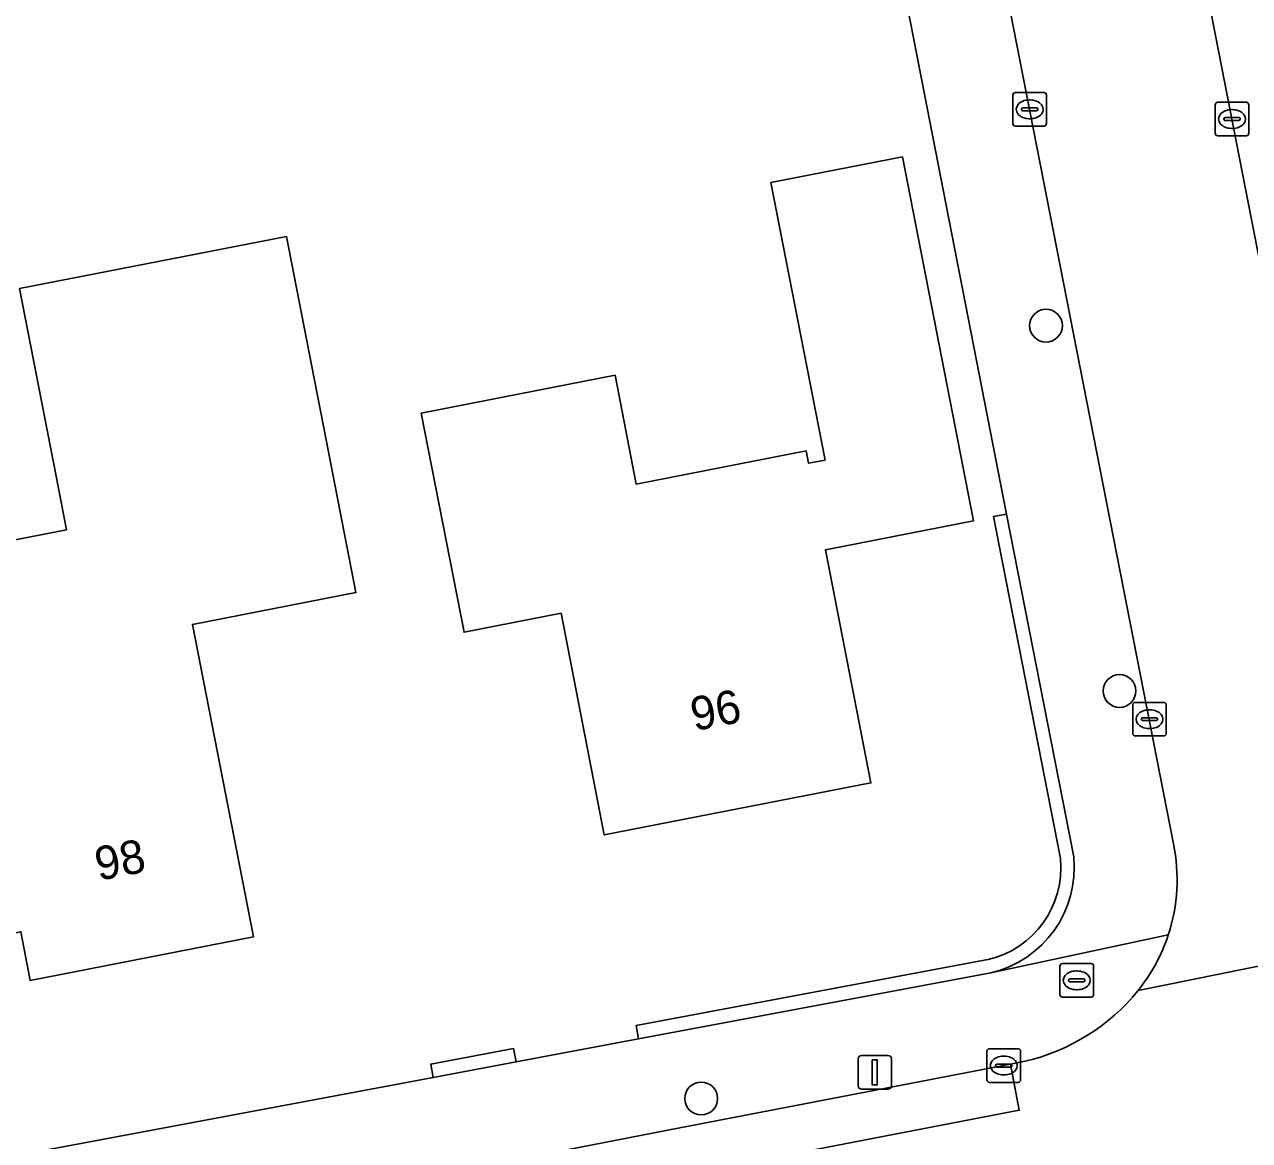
# Model space of a CAD drawing. Extents: x 157648 to 158502, y 379212 to 380938.
# Drawn here: x 158204.03 to 158240.53, y 380314.96 to 380348.23 of the extents above; entities that cross this region are included whole.
import ezdxf

# ---------------------------------------------------------------- set-up
doc = ezdxf.new("R2010")
doc.units = 0
for name, color, linetype in [('IMGEO_Boom', 7, 'Continuous'), ('IMGEO_Brandkraan', 7, 'Continuous'), ('IMGEO_Erf', 7, 'Continuous'), ('IMGEO_Groenvoorziening', 7, 'Continuous'), ('IMGEO_Haag', 7, 'Continuous'), ('IMGEO_Kolk', 7, 'Continuous'), ('IMGEO_Lichtmast', 7, 'Continuous'), ('IMGEO_Pand', 7, 'Continuous'), ('IMGEO_Pand_nummerreeks', 7, 'Continuous'), ('IMGEO_Rijbaan_lokaal_gesloten', 7, 'Continuous'), ('IMGEO_Rijbaan_lokaal_open', 7, 'Continuous'), ('IMGEO_Voetpad_open', 7, 'Continuous')]:
    doc.layers.add(name, color=color, linetype=linetype)

msp = doc.modelspace()

# ---------------------------------------------------------------- linework, layer by layer
at = {"layer": 'IMGEO_Boom'}
for centre in [(158234.466, 380339.249), (158236.657, 380328.359), (158224.194, 380316.208)]:
    msp.add_circle(centre, 0.489, dxfattribs=at)
at = {"layer": 'IMGEO_Brandkraan'}
for p, q in [((158234.882, 380319.305), (158234.882, 380320.157)), ((158234.957, 380320.231), (158235.809, 380320.231)), ((158235.37, 380320.011), (158235.395, 380320.011)), ((158235.883, 380320.157), (158235.883, 380319.305)), ((158235.141, 380319.725), (158235.141, 380319.737)), ((158235.579, 380319.688), (158235.181, 380319.688)), ((158235.184, 380319.774), (158235.582, 380319.774)), ((158235.625, 380319.737), (158235.625, 380319.725)), ((158235.809, 380319.231), (158234.957, 380319.231)), ((158235.393, 380319.451), (158235.368, 380319.451))]:
    msp.add_line(p, q, dxfattribs=at)
for points in [[(158234.882, 380319.305), (158234.882, 380320.157)], [(158234.957, 380320.231), (158235.809, 380320.231)], [(158235.883, 380320.157), (158235.883, 380319.305)], [(158235.809, 380319.231), (158234.957, 380319.231)]]:
    msp.add_lwpolyline(points, dxfattribs=at)
for centre, radius, start, end in [((158234.959, 380320.155), 0.0765, 91.552, 178.448), ((158234.959, 380320.155), 0.0765, 91.552, 178.448), ((158235.807, 380320.155), 0.0765, 1.552, 88.448), ((158235.807, 380320.155), 0.0765, 1.552, 88.448), ((158235.181, 380319.734), 0.0403, 85.8775, 175.7526), ((158235.178, 380319.724), 0.0366, 178.938, 274.7102), ((158235.582, 380319.731), 0.043, 264.8664, 352.4533), ((158235.586, 380319.736), 0.0386, 1.7309, 96.639), ((158234.959, 380319.307), 0.0765, 181.552, 268.448), ((158234.959, 380319.307), 0.0765, 181.552, 268.448), ((158235.807, 380319.307), 0.0765, 271.552, 358.448), ((158235.807, 380319.307), 0.0765, 271.552, 358.448)]:
    msp.add_arc(centre, radius, start, end, dxfattribs=at)
for centre, major_axis, ratio, start_param, end_param in [((158235.369, 380319.731), (-0.387, 0.002), 0.722429, 4.712389, 7.853982), ((158235.394, 380319.731), (-0.39, 0.002), 0.717154, 1.570796, 4.712389)]:
    msp.add_ellipse(centre, major_axis=major_axis, ratio=ratio, start_param=start_param, end_param=end_param, dxfattribs=at)
at = {"layer": 'IMGEO_Erf'}
for points in [[(158225.952, 380371.26), (158204.422, 380393.396), (158178.774, 380368.449), (158177.909, 380367.608), (158154.125, 380344.473), (158152.771, 380343.156), (158146.881, 380337.427), (158148.297, 380330.186), (158148.878, 380327.214), (158153.273, 380304.733), (158161.124, 380306.278), (158179.708, 380309.991), (158182.024, 380310.426), (158181.95, 380310.819), (158193.747, 380313.032), (158193.821, 380312.639), (158216.208, 380316.839), (158216.134, 380317.232), (158218.601, 380317.695), (158218.675, 380317.302), (158222.328, 380317.988), (158222.254, 380318.381), (158232.738, 380320.348)], [(158234.895, 380323.36), (158232.9, 380333.557), (158233.293, 380333.634), (158225.952, 380371.26)]]:
    msp.add_lwpolyline(points, dxfattribs=at)
for points in [[(158220.017, 380330.674), (158217.127, 380330.111), (158215.853, 380336.645), (158221.627, 380337.77), (158222.259, 380334.526), (158227.322, 380335.513), (158227.393, 380335.148), (158227.885, 380335.244), (158226.271, 380343.518), (158230.187, 380344.282), (158232.305, 380333.427), (158227.896, 380332.567), (158229.251, 380325.617), (158221.305, 380324.068)], [(158205.28, 380333.167), (158204.97, 380334.76), (158203.881, 380340.355), (158211.839, 380341.903), (158212.662, 380337.679), (158212.95, 380336.201), (158213.906, 380331.293), (158209.034, 380330.343), (158210.85, 380321.027), (158204.202, 380319.731), (158203.92, 380321.179), (158202.447, 380320.892), (158201.49, 380325.8), (158200.856, 380329.051), (158202.416, 380329.355), (158201.805, 380332.49)]]:
    msp.add_lwpolyline(points, close=True, dxfattribs=at)
msp.add_arc((158232.094, 380323.088), 2.815, 283.2357, 5.5487, dxfattribs=at)
at = {"layer": 'IMGEO_Groenvoorziening'}
for points in [[(158233.293, 380333.634), (158232.9, 380333.557), (158234.895, 380323.36)], [(158235.291, 380323.418), (158233.293, 380333.634)], [(158232.738, 380320.348), (158222.254, 380318.381), (158222.328, 380317.988), (158232.82, 380319.956)]]:
    msp.add_lwpolyline(points, dxfattribs=at)
msp.add_lwpolyline([(158218.675, 380317.302), (158218.601, 380317.695), (158216.134, 380317.232), (158216.208, 380316.839)], close=True, dxfattribs=at)
for centre, radius, start, end in [((158232.094, 380323.088), 2.815, 283.2357, 5.5487), ((158232.093, 380323.087), 3.215, 283.063, 5.9023)]:
    msp.add_arc(centre, radius, start, end, dxfattribs=at)
at = {"layer": 'IMGEO_Haag'}
for points in [[(158233.293, 380333.634), (158232.9, 380333.557), (158234.895, 380323.36)], [(158235.291, 380323.418), (158233.293, 380333.634)], [(158232.738, 380320.348), (158222.254, 380318.381), (158222.328, 380317.988), (158232.82, 380319.956)]]:
    msp.add_lwpolyline(points, dxfattribs=at)
msp.add_lwpolyline([(158216.208, 380316.839), (158218.675, 380317.302), (158218.601, 380317.695), (158216.134, 380317.232)], close=True, dxfattribs=at)
for centre, radius, start, end in [((158232.094, 380323.088), 2.815, 283.2357, 5.5487), ((158232.093, 380323.087), 3.215, 283.063, 5.9023)]:
    msp.add_arc(centre, radius, start, end, dxfattribs=at)
at = {"layer": 'IMGEO_Kolk'}
for p, q in [((158233.48, 380345.273), (158233.48, 380346.125)), ((158233.555, 380346.199), (158234.407, 380346.199)), ((158233.968, 380345.979), (158233.993, 380345.979)), ((158234.481, 380346.125), (158234.481, 380345.273)), ((158239.584, 380345.91), (158240.436, 380345.91)), ((158233.739, 380345.693), (158233.739, 380345.705)), ((158234.177, 380345.656), (158233.779, 380345.656)), ((158233.782, 380345.742), (158234.18, 380345.742)), ((158234.223, 380345.705), (158234.223, 380345.693)), ((158239.509, 380344.984), (158239.509, 380345.836)), ((158239.997, 380345.69), (158240.022, 380345.69)), ((158240.51, 380345.836), (158240.51, 380344.984)), ((158234.407, 380345.199), (158233.555, 380345.199)), ((158233.991, 380345.419), (158233.966, 380345.419)), ((158239.768, 380345.404), (158239.768, 380345.416)), ((158240.206, 380345.367), (158239.808, 380345.367)), ((158239.811, 380345.453), (158240.209, 380345.453)), ((158240.252, 380345.416), (158240.252, 380345.404)), ((158240.436, 380344.91), (158239.584, 380344.91)), ((158240.02, 380345.13), (158239.995, 380345.13)), ((158237.124, 380328.017), (158237.976, 380328.017)), ((158237.049, 380327.091), (158237.049, 380327.943)), ((158237.537, 380327.797), (158237.562, 380327.797)), ((158238.05, 380327.943), (158238.05, 380327.091)), ((158237.308, 380327.511), (158237.308, 380327.523)), ((158237.746, 380327.474), (158237.348, 380327.474)), ((158237.351, 380327.56), (158237.749, 380327.56)), ((158237.792, 380327.523), (158237.792, 380327.511)), ((158237.976, 380327.017), (158237.124, 380327.017)), ((158237.56, 380327.237), (158237.535, 380327.237)), ((158232.707, 380316.764), (158232.707, 380317.616)), ((158232.782, 380317.69), (158233.634, 380317.69)), ((158233.195, 380317.47), (158233.22, 380317.47)), ((158233.708, 380317.616), (158233.708, 380316.764)), ((158232.966, 380317.184), (158232.966, 380317.196)), ((158233.404, 380317.147), (158233.006, 380317.147)), ((158233.009, 380317.233), (158233.407, 380317.233)), ((158233.45, 380317.196), (158233.45, 380317.184)), ((158233.634, 380316.69), (158232.782, 380316.69)), ((158233.218, 380316.91), (158233.193, 380316.91))]:
    msp.add_line(p, q, dxfattribs=at)
for points in [[(158233.48, 380345.273), (158233.48, 380346.125)], [(158233.555, 380346.199), (158234.407, 380346.199)], [(158234.481, 380346.125), (158234.481, 380345.273)], [(158239.584, 380345.91), (158240.436, 380345.91)], [(158239.509, 380344.984), (158239.509, 380345.836)], [(158240.51, 380345.836), (158240.51, 380344.984)], [(158234.407, 380345.199), (158233.555, 380345.199)], [(158240.436, 380344.91), (158239.584, 380344.91)], [(158237.124, 380328.017), (158237.976, 380328.017)], [(158237.049, 380327.091), (158237.049, 380327.943)], [(158238.05, 380327.943), (158238.05, 380327.091)], [(158237.976, 380327.017), (158237.124, 380327.017)], [(158232.707, 380316.764), (158232.707, 380317.616)], [(158232.782, 380317.69), (158233.634, 380317.69)], [(158233.708, 380317.616), (158233.708, 380316.764)], [(158233.634, 380316.69), (158232.782, 380316.69)]]:
    msp.add_lwpolyline(points, dxfattribs=at)
for centre, radius, start, end in [((158233.557, 380346.123), 0.0765, 91.552, 178.448), ((158233.557, 380346.123), 0.0765, 91.552, 178.448), ((158234.405, 380346.123), 0.0765, 1.552, 88.448), ((158234.405, 380346.123), 0.0765, 1.552, 88.448), ((158239.586, 380345.834), 0.0765, 91.552, 178.448), ((158239.586, 380345.834), 0.0765, 91.552, 178.448), ((158240.434, 380345.834), 0.0765, 1.552, 88.448), ((158240.434, 380345.834), 0.0765, 1.552, 88.448), ((158233.779, 380345.702), 0.0403, 85.8775, 175.7526), ((158233.776, 380345.692), 0.0366, 178.938, 274.7102), ((158234.18, 380345.699), 0.043, 264.8664, 352.4533), ((158234.184, 380345.704), 0.0386, 1.7309, 96.639), ((158233.557, 380345.275), 0.0765, 181.552, 268.448), ((158233.557, 380345.275), 0.0765, 181.552, 268.448), ((158234.405, 380345.275), 0.0765, 271.552, 358.448), ((158234.405, 380345.275), 0.0765, 271.552, 358.448), ((158239.808, 380345.413), 0.0403, 85.8775, 175.7526), ((158239.805, 380345.403), 0.0366, 178.938, 274.7102), ((158240.209, 380345.41), 0.043, 264.8664, 352.4533), ((158240.213, 380345.415), 0.0386, 1.7309, 96.639), ((158239.586, 380344.986), 0.0765, 181.552, 268.448), ((158239.586, 380344.986), 0.0765, 181.552, 268.448), ((158240.434, 380344.986), 0.0765, 271.552, 358.448), ((158240.434, 380344.986), 0.0765, 271.552, 358.448), ((158237.126, 380327.941), 0.0765, 91.552, 178.448), ((158237.126, 380327.941), 0.0765, 91.552, 178.448), ((158237.974, 380327.941), 0.0765, 1.552, 88.448), ((158237.974, 380327.941), 0.0765, 1.552, 88.448), ((158237.348, 380327.52), 0.0403, 85.8775, 175.7526), ((158237.345, 380327.51), 0.0366, 178.938, 274.7102), ((158237.749, 380327.517), 0.043, 264.8664, 352.4533), ((158237.753, 380327.522), 0.0386, 1.7309, 96.639), ((158237.126, 380327.093), 0.0765, 181.552, 268.448), ((158237.126, 380327.093), 0.0765, 181.552, 268.448), ((158237.974, 380327.093), 0.0765, 271.552, 358.448), ((158237.974, 380327.093), 0.0765, 271.552, 358.448), ((158232.784, 380317.614), 0.0765, 91.552, 178.448), ((158232.784, 380317.614), 0.0765, 91.552, 178.448), ((158233.632, 380317.614), 0.0765, 1.552, 88.448), ((158233.632, 380317.614), 0.0765, 1.552, 88.448), ((158233.006, 380317.193), 0.0403, 85.8775, 175.7526), ((158233.003, 380317.183), 0.0366, 178.938, 274.7102), ((158233.407, 380317.19), 0.043, 264.8664, 352.4533), ((158233.411, 380317.195), 0.0386, 1.7309, 96.639), ((158232.784, 380316.766), 0.0765, 181.552, 268.448), ((158232.784, 380316.766), 0.0765, 181.552, 268.448), ((158233.632, 380316.766), 0.0765, 271.552, 358.448), ((158233.632, 380316.766), 0.0765, 271.552, 358.448)]:
    msp.add_arc(centre, radius, start, end, dxfattribs=at)
for centre, major_axis, ratio, start_param, end_param in [((158233.967, 380345.699), (-0.387, 0.002), 0.722429, 4.712389, 7.853982), ((158233.992, 380345.699), (-0.39, 0.002), 0.717154, 1.570796, 4.712389), ((158239.996, 380345.41), (-0.387, 0.002), 0.722429, 4.712389, 7.853982), ((158240.021, 380345.41), (-0.39, 0.002), 0.717154, 1.570796, 4.712389), ((158237.536, 380327.517), (-0.387, 0.002), 0.722429, 4.712389, 7.853982), ((158237.561, 380327.517), (-0.39, 0.002), 0.717154, 1.570796, 4.712389), ((158233.194, 380317.19), (-0.387, 0.002), 0.722429, 4.712389, 7.853982), ((158233.219, 380317.19), (-0.39, 0.002), 0.717154, 1.570796, 4.712389)]:
    msp.add_ellipse(centre, major_axis=major_axis, ratio=ratio, start_param=start_param, end_param=end_param, dxfattribs=at)
at = {"layer": 'IMGEO_Lichtmast'}
for p, q in [((158228.97, 380317.488), (158229.76, 380317.488)), ((158229.76, 380317.488), (158228.97, 380317.488)), ((158228.87, 380316.588), (158228.87, 380317.388)), ((158228.87, 380317.388), (158228.87, 380316.588)), ((158229.86, 380317.388), (158229.86, 380316.588)), ((158229.86, 380316.588), (158229.86, 380317.388)), ((158229.76, 380316.488), (158228.97, 380316.488)), ((158228.97, 380316.488), (158229.76, 380316.488))]:
    msp.add_line(p, q, dxfattribs=at)
msp.add_lwpolyline([(158229.29, 380317.363), (158229.44, 380317.363), (158229.44, 380316.613), (158229.29, 380316.613), (158229.29, 380317.363)], dxfattribs=at)
for centre, start, end in [((158228.97, 380317.388), 90, 180), ((158228.97, 380317.388), 90, 180), ((158229.76, 380317.388), 0, 90), ((158229.76, 380317.388), 360, 90), ((158228.97, 380316.588), 180, 270), ((158228.97, 380316.588), 180, 270), ((158229.76, 380316.588), 270, 0), ((158229.76, 380316.588), 270, 0)]:
    msp.add_arc(centre, 0.1, start, end, dxfattribs=at)
at = {"layer": 'IMGEO_Pand'}
for points in [[(158221.305, 380324.068), (158229.251, 380325.617), (158227.896, 380332.567), (158232.305, 380333.427), (158230.187, 380344.282), (158226.271, 380343.518), (158227.885, 380335.244), (158227.393, 380335.148), (158227.322, 380335.513), (158222.259, 380334.526), (158221.627, 380337.77), (158215.853, 380336.645), (158217.127, 380330.111), (158220.017, 380330.674)], [(158209.034, 380330.343), (158213.906, 380331.293), (158212.95, 380336.201), (158212.662, 380337.679), (158211.839, 380341.903), (158203.881, 380340.355), (158204.97, 380334.76), (158205.28, 380333.167), (158201.805, 380332.49), (158202.416, 380329.355), (158200.856, 380329.051), (158201.49, 380325.8), (158202.447, 380320.892), (158203.92, 380321.179), (158204.202, 380319.731), (158210.85, 380321.027)]]:
    msp.add_lwpolyline(points, close=True, dxfattribs=at)
at = {"layer": 'IMGEO_Rijbaan_lokaal_gesloten'}
for points in [[(158246.926, 380321.399), (158237.209, 380319.425)], [(158233.846, 380317.318), (158233.404, 380317.232), (158233.671, 380315.858), (158176.722, 380304.856), (158152.167, 380299.945), (158151.893, 380301.318), (158151.788, 380301.298), (158130.896, 380297.205), (158131.163, 380295.831), (158075.048, 380285.052), (158075.608, 380281.802)]]:
    msp.add_lwpolyline(points, dxfattribs=at)
msp.add_lwpolyline([(158176.722, 380304.856), (158233.671, 380315.858), (158233.404, 380317.232), (158223.56, 380315.331), (158219.827, 380314.609), (158216.662, 380313.996), (158212.142, 380313.121), (158201.813, 380311.121), (158198.098, 380310.405), (158194.789, 380309.767), (158180.175, 380306.948), (158176.452, 380306.23), (158151.893, 380301.318), (158152.167, 380299.945)], close=True, dxfattribs=at)
msp.add_arc((158232.448, 380323.287), 6.13, 283.1817, 320.9546, dxfattribs=at)
at = {"layer": 'IMGEO_Rijbaan_lokaal_open'}
for points in [[(158243.939, 380325.292), (158236.26, 380364.576)], [(158230.358, 380364.334), (158230.96, 380361.209), (158231.812, 380356.752), (158238.265, 380323.802)], [(158237.209, 380319.425), (158246.926, 380321.399)]]:
    msp.add_lwpolyline(points, dxfattribs=at)
for centre, radius, start, end in [((158233.087, 380322.736), 5.287, 341.8676, 11.6299), ((158233.082, 380322.737), 5.292, 321.256, 341.8803)]:
    msp.add_arc(centre, radius, start, end, dxfattribs=at)
at = {"layer": 'IMGEO_Voetpad_open'}
for points in [[(158233.855, 380374.265), (158231.859, 380376.524), (158230.468, 380375.295), (158228.777, 380373.794), (158225.952, 380371.26), (158233.293, 380333.634), (158235.291, 380323.418)], [(158236.26, 380364.576), (158243.939, 380325.292)], [(158238.265, 380323.802), (158231.812, 380356.752), (158230.96, 380361.209), (158230.358, 380364.334)], [(158238.111, 380321.091), (158232.82, 380319.956), (158222.328, 380317.988), (158218.675, 380317.302), (158216.208, 380316.839), (158193.821, 380312.639), (158182.024, 380310.426), (158179.708, 380309.991), (158161.124, 380306.278), (158153.273, 380304.733), (158151.258, 380304.336)], [(158232.82, 380319.956), (158238.111, 380321.091)], [(158201.813, 380311.121), (158212.142, 380313.121), (158216.662, 380313.996), (158219.827, 380314.609), (158223.56, 380315.331), (158233.404, 380317.232), (158233.846, 380317.318)]]:
    msp.add_lwpolyline(points, dxfattribs=at)
for centre, radius, start, end in [((158233.087, 380322.736), 5.287, 341.8676, 11.6299), ((158232.093, 380323.087), 3.215, 283.063, 5.9023), ((158233.082, 380322.737), 5.292, 321.256, 341.8803), ((158232.448, 380323.287), 6.13, 283.1817, 320.9546)]:
    msp.add_arc(centre, radius, start, end, dxfattribs=at)

# ---------------------------------------------------------------- texts
at = {"layer": 'IMGEO_Pand_nummerreeks'}
for s, rotation, p in [('96', 11.0309, (158223.985, 380327.158)), ('98', 11.0294, (158206.236, 380322.695))]:
    msp.add_text(s, height=1, rotation=rotation, dxfattribs=at).set_placement(p)

doc.saveas('drawing.dxf')
